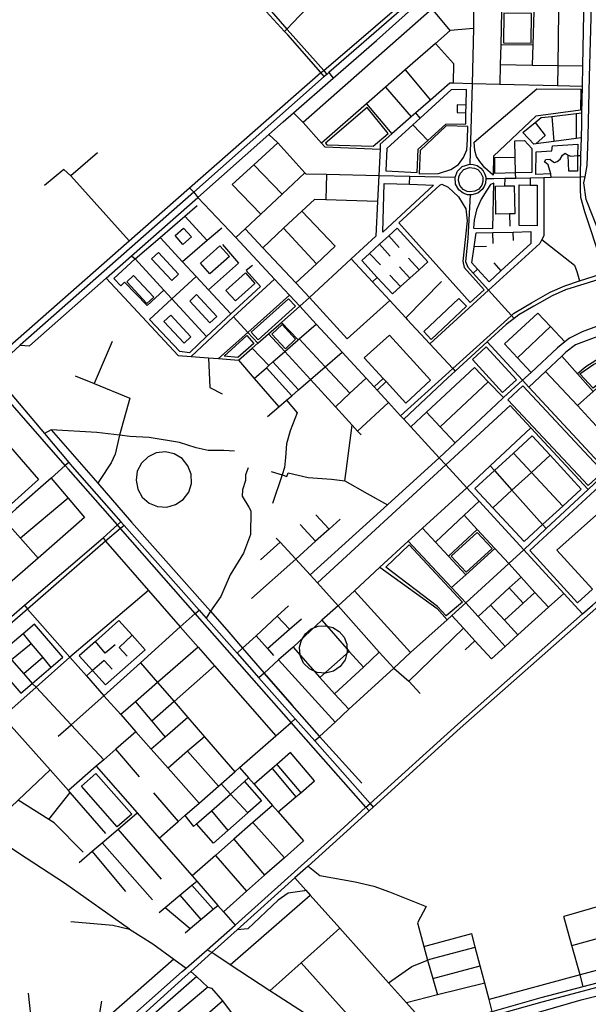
# Model space of a CAD drawing. Header units: millimetres. Extents: x 664923 to 767831, y 3118803 to 3207600.
# Tile 310 of 422: x 730596 to 731980, y 3163531 to 3165927. Entities that reach past the tile are written whole.
import ezdxf

# ---------------------------------------------------------------- set-up
doc = ezdxf.new("R2010")
doc.units = ezdxf.units.MM
for name, color, linetype in [('parks', 8, 'Continuous'), ('roads_2', 2, 'Continuous'), ('roads_3', 3, 'Continuous')]:
    doc.layers.add(name, color=color, linetype=linetype)

msp = doc.modelspace()

# ---------------------------------------------------------------- linework, layer by layer
at = {"layer": 'parks'}
for points in [[(731773.97, 3165943.41), (731773.22, 3165871.36), (731840.79, 3165870.67), (731841.55, 3165942.72), (731773.97, 3165943.41)], [(731747.9, 3165548.79), (731728.02, 3165566.47), (731715.45, 3165582.05), (731707.94, 3165594.09), (731703.56, 3165608.92), (731702.25, 3165629.23), (731854.58, 3165758.78), (731961.34, 3165758.64), (731960.53, 3165707.56), (731851.81, 3165692.76), (731748.81, 3165594.9), (731747.9, 3165548.79)], [(731339.79, 3165627.12), (731343.66, 3165622.58), (731456.23, 3165619.59), (731492.54, 3165650.68), (731441.58, 3165713.6), (731339.79, 3165627.12)], [(731570.22, 3165609.21), (731568.52, 3165552.02), (731615.54, 3165552.65), (731645.56, 3165562.58), (731663.48, 3165575.22), (731676.09, 3165592.2), (731684.36, 3165610.44), (731685.94, 3165635.94), (731686.35, 3165667.78), (731633.49, 3165668.66), (731570.22, 3165609.21)], [(731675.53, 3165514.26), (731667.2, 3165524.15), (731663.89, 3165536.04), (731664.58, 3165544.48), (731668.66, 3165554.08), (731677.02, 3165562.54), (731690.92, 3165567.5), (731703.03, 3165566.17), (731710.72, 3165562.38), (731717.6, 3165555.84), (731723.03, 3165544.01), (731723.3, 3165533.19), (731720.38, 3165524.31), (731713.14, 3165515.21), (731703.24, 3165509.64), (731691.19, 3165508.22), (731684.58, 3165509.54), (731675.53, 3165514.26)], [(731518.69, 3165433.08), (731618.04, 3165524.99), (731622.93, 3165527.39), (731638.78, 3165519.9), (731664.24, 3165496.4), (731681.98, 3165467.25), (731684.59, 3165437.8), (731674.63, 3165339.26), (731677.54, 3165324), (731726.29, 3165269.72), (731692.01, 3165239.25), (731518.69, 3165433.08)], [(731747.83, 3165419.46), (731749.64, 3165529.76), (731742.09, 3165526.36), (731732.91, 3165512.44), (731719.17, 3165490.83), (731707.7, 3165464.22), (731701.65, 3165439.15), (731700.58, 3165419.97), (731747.83, 3165419.46)], [(730994.77, 3165420.29), (731014.08, 3165398.64), (730993.06, 3165380.06), (730973.74, 3165401.71), (730994.77, 3165420.29)], [(730933.23, 3165360.85), (730982.52, 3165307.92), (730965.71, 3165292.43), (730916.42, 3165345.35), (730933.23, 3165360.85)], [(731083.13, 3165376.95), (731106.32, 3165351.35), (731058.86, 3165308.79), (731035.67, 3165334.39), (731083.13, 3165376.95)], [(731145.1, 3165311.13), (731168.29, 3165285.53), (731120.81, 3165242.97), (731097.62, 3165268.57), (731145.1, 3165311.13)], [(730872.94, 3165304.79), (730922.23, 3165251.85), (730905.42, 3165236.36), (730856.13, 3165289.29), (730872.94, 3165304.79)], [(731026.43, 3165258.1), (731075.72, 3165205.18), (731058.91, 3165189.69), (731009.62, 3165242.61), (731026.43, 3165258.1)], [(731159.38, 3165167.16), (731249.89, 3165247.98), (731266.8, 3165230.17), (731176.49, 3165148.42), (731159.38, 3165167.16)], [(731665.05, 3165248.94), (731579.36, 3165168.21), (731597.54, 3165149.11), (731683.23, 3165229.85), (731665.05, 3165248.94)], [(730963.22, 3165208.5), (731012.51, 3165155.57), (730995.7, 3165140.07), (730946.41, 3165193.01), (730963.22, 3165208.5)], [(731209.31, 3165161.98), (731234.29, 3165185.02), (731267.31, 3165149.62), (731242.33, 3165126.57), (731209.31, 3165161.98)], [(731093.37, 3165108.46), (731148.38, 3165158.79), (731165.32, 3165139.32), (731126.56, 3165104.86), (731093.37, 3165108.46)], [(731731.57, 3165130.8), (731804.99, 3165050.54), (731770.98, 3165019.74), (731697.56, 3165100.01), (731731.57, 3165130.8)], [(731959.27, 3165065.11), (731993.45, 3165088.93), (732049.98, 3165112.04), (732064.9, 3165063.28), (732006.01, 3165042.21), (731991.59, 3165030.35), (731959.27, 3165065.11)], [(731820.42, 3165036.03), (732016.2, 3164826.93), (731979.75, 3164793.15), (731783.97, 3165002.26), (731820.42, 3165036.03)], [(730972.05, 3164870.46), (730950.33, 3164875.27), (730928.21, 3164872.83), (730908.09, 3164863.4), (730892.11, 3164847.99), (730882.02, 3164828.27), (730878.89, 3164806.35), (730883.06, 3164784.61), (730894.07, 3164765.39), (730910.77, 3164750.75), (730931.43, 3164742.26), (730953.76, 3164740.91), (730975.3, 3164746.87), (730993.72, 3164759.49), (731007.02, 3164777.38), (731013.75, 3164798.59), (731013.16, 3164820.83), (731005.33, 3164841.67), (730991.1, 3164858.84), (730972.05, 3164870.46)], [(731837.6, 3164635.58), (731953.25, 3164508.16), (731989.84, 3164541.42), (731903.46, 3164636.43), (732059.26, 3164775.1), (732027.66, 3164810.63), (731837.6, 3164635.58)], [(731646.42, 3164621.72), (731709.68, 3164679.48), (731745.76, 3164640.37), (731682.5, 3164582.61), (731646.42, 3164621.72)], [(731487.01, 3164594.42), (731543.5, 3164649.05), (731673.61, 3164509.32), (731633.57, 3164475.84), (731612.76, 3164499.15), (731487.01, 3164594.42)], [(731376.05, 3164352.91), (731359.34, 3164341.43), (731339.71, 3164336.32), (731319.51, 3164338.2), (731301.16, 3164346.84), (731286.9, 3164361.2), (731278.43, 3164379.55), (731276.79, 3164399.67), (731281.32, 3164417.29), (731291.11, 3164432.67), (731305.19, 3164444.28), (731322.18, 3164450.99), (731340.42, 3164452.15), (731358.13, 3164447.64), (731373.58, 3164437.91), (731385.24, 3164423.92), (731392, 3164407.01), (731393.16, 3164388.86), (731387.79, 3164369.39), (731376.05, 3164352.91)], [(730832.63, 3163962.76), (730745.73, 3164061.66), (730781.4, 3164092.68), (730868.31, 3163993.77), (730832.63, 3163962.76)]]:
    msp.add_lwpolyline(points, close=True, dxfattribs=at)
at = {"layer": 'roads_2'}
for points in [[(730502.66, 3165073.24), (730516.38, 3165085.46), (730544.34, 3165109.99), (730862.05, 3165388.78), (731009.41, 3165518.09), (731329.02, 3165798.55), (731336.05, 3165804.04), (731587.49, 3166020.49), (731595.57, 3166027.45), (731643.11, 3166058.16), (731687.65, 3166080.78), (731720.77, 3166090.76), (731742.32, 3166096.75), (731773.89, 3166099.89), (731991.11, 3166088.34), (732003.69, 3166087.51)], [(732003.36, 3166074.89), (731990.99, 3166076.16), (731776.99, 3166088.17), (731748.63, 3166084.36), (731726.13, 3166078.81), (731695.57, 3166068.47), (731646.85, 3166045.71), (731598.39, 3166016.73), (731348.34, 3165798.67), (731343.4, 3165794.36), (731337.24, 3165788.97), (731019.32, 3165507.41), (730597.11, 3165135.42), (730552.76, 3165094.24), (730527.92, 3165072.25), (730514.55, 3165060.69)], [(731175.38, 3165986.14), (731246.06, 3165904.52), (731253.99, 3165895.38), (731336.05, 3165804.04), (731343.4, 3165794.36)], [(731337.24, 3165788.97), (731329.02, 3165798.55), (731248.57, 3165890.31), (731240.69, 3165898.93), (731168.95, 3165977.36)], [(731446.48, 3164001.54), (731438.48, 3164010.29), (731256.8, 3164216.74), (731023.16, 3164482.26), (730841.12, 3164689.22), (730833.92, 3164698.1), (730714.55, 3164832.99), (730706.69, 3164841.94), (730594.18, 3164970.02), (730543.04, 3165028.25), (730514.55, 3165060.69), (730502.66, 3165073.24), (730467.43, 3165111.4), (730327.53, 3165261.12), (730105.63, 3165498.6), (730048.1, 3165565.35), (730027.31, 3165591.53), (730013.05, 3165614.74), (730001.24, 3165637.33), (729994.89, 3165655.15), (729988.42, 3165677.85), (729980.81, 3165714.26), (729956.5, 3165863.64), (729945.75, 3165929.76)], [(731009.41, 3165518.09), (731019.32, 3165507.41), (731029.07, 3165494.52), (731121.78, 3165397.12), (731215.65, 3165296.08), (731252.38, 3165256.53), (731277.3, 3165229.71), (731317.46, 3165186.48), (731361.5, 3165139.07), (731381.08, 3165117.76), (731438.93, 3165054.75), (731458.35, 3165033.6), (731465.93, 3165025.35), (731493.64, 3164995.18), (731523.07, 3164963.12), (731530.58, 3164954.95)], [(731523.07, 3164963.12), (731632.18, 3165062.07), (731650.06, 3165078.2), (731773.93, 3165189.97), (731792.9, 3165207.55), (731797.84, 3165212.13), (731841.84, 3165238.17), (731886.76, 3165264.01), (731922.41, 3165279.91), (731958.35, 3165291.34), (732024.8, 3165313.15), (732038.55, 3165316.87), (732049.72, 3165320.43)], [(732053.33, 3165309.71), (732041.97, 3165306.19), (732005.5, 3165294.9), (731924.43, 3165269.82), (731891.65, 3165255.44), (731847.09, 3165229.96), (731810.81, 3165208.64), (731799.56, 3165200.2), (731779.65, 3165185.25), (731733.37, 3165142.99), (731655.72, 3165072.1), (731637.59, 3165055.53), (731530.58, 3164954.95)], [(730554.74, 3165040.39), (730655.96, 3164920.14), (730715.35, 3164849.58), (730723.58, 3164839.8), (730842.26, 3164705.28), (730849.59, 3164695.95), (731032.29, 3164490.37), (731049.94, 3164470.39), (731124.94, 3164385.5), (731178.01, 3164325.43), (731266.52, 3164225.25), (731313.97, 3164171.54), (731448.46, 3164019.31), (731456.36, 3164010.49)], [(729994.21, 3163967.57), (730001.93, 3163974.04), (730025.9, 3163994.4), (730031.12, 3163998.83), (730215.17, 3164162.04), (730442.36, 3164358.84), (730543.83, 3164447.64), (730607.02, 3164502.43), (730798.74, 3164666.49), (730833.92, 3164698.1), (730842.26, 3164705.28)], [(730849.59, 3164695.95), (730841.12, 3164689.22), (730804.67, 3164658.29), (730614.3, 3164492.06), (730449.06, 3164349.61), (730223.17, 3164154.17), (730034.49, 3163987.65), (730008.71, 3163965.62), (730001.42, 3163959.37)], [(731503.82, 3163368.23), (731512.54, 3163373.61), (731524.26, 3163380.85), (731585.84, 3163434.36), (731606.87, 3163451.95), (731609.44, 3163453.77), (731627.48, 3163466.58), (731655.93, 3163482.94), (731696.95, 3163498.92), (731745.98, 3163512.89), (731865.15, 3163546.83), (731967.61, 3163573.72), (732332.13, 3163669.38), (732354.42, 3163675.24), (732519.09, 3163719.35), (732531.81, 3163722.67)], [(732533.28, 3163714.31), (732520.99, 3163711.19), (732458.67, 3163694.29), (732449.19, 3163691.72), (732357.24, 3163666.8), (731866.42, 3163536.12), (731759.42, 3163506.12), (731700.01, 3163489.45), (731659.48, 3163473.98), (731631.83, 3163459.08), (731614.98, 3163447.61), (731613.36, 3163446.5), (731590.98, 3163428.95), (731528.49, 3163374.32), (731508.15, 3163361.19)]]:
    msp.add_lwpolyline(points, dxfattribs=at)
at = {"layer": 'roads_3'}
for points in [[(731240.69, 3165898.93), (731246.06, 3165904.52), (731276.14, 3165935.9), (731450.24, 3166117.46), (731453.05, 3166227.02), (731459.03, 3166459.09)], [(731769.91, 3166068.29), (731771.13, 3166031.18), (731770.04, 3165989.5), (731768.94, 3165948), (731766.79, 3165865.65), (731765.54, 3165818.22), (731764.27, 3165769.75)], [(732232.28, 3164702.65), (732228.56, 3164714.7), (732192.69, 3164836.78), (732160.96, 3164900.48), (732149.5, 3164945.63), (732138.23, 3165001.41), (732135.5, 3165014.88), (732073.37, 3165208.4), (732056.73, 3165260.24), (732041.97, 3165306.19), (732038.55, 3165316.87), (732020.25, 3165373.83), (731992.08, 3165447), (731974.29, 3165489.77), (731969.35, 3165529.93), (731972.15, 3165544.64), (731977.39, 3165572.37), (731979.42, 3165643.08), (731982.44, 3165788.35), (731990.99, 3166076.16)], [(731701.36, 3166052.05), (731700.18, 3165905.97), (731697.08, 3165771.5), (731691.39, 3165575.84)], [(731908.72, 3166028.93), (731908.17, 3165987.73), (731907.62, 3165947.58), (731905.83, 3165815.94), (731905.15, 3165766.06)], [(731969.56, 3166027.85), (731965.71, 3165814.89), (731964.8, 3165764.4), (731963.64, 3165700.64), (731963.15, 3165673.45), (731962.28, 3165639.82), (731961.17, 3165596.79), (731959.81, 3165544.4), (731959.98, 3165514.4), (731960.94, 3165495.32), (731970.64, 3165460.52), (732011.45, 3165338.12), (732024.8, 3165313.15)], [(730597.11, 3165135.42), (730619.52, 3165133.11), (730806.42, 3165298.03), (730868.06, 3165352.43), (731029.07, 3165494.52), (731202.46, 3165648.14), (731237.2, 3165678.92), (731262.37, 3165700.88), (731359.04, 3165785.28), (731463.96, 3165876.86), (731572.6, 3165974.25)], [(731700.18, 3165905.97), (731643.68, 3165900.76), (731599.6, 3165954.22), (731577.57, 3165978.23)], [(731599.6, 3165954.22), (731285.75, 3165676.94)], [(731847.16, 3165947.75), (731844.51, 3165865.84), (731842.94, 3165816.95)], [(731643.68, 3165900.76), (731607.53, 3165869.12), (731534.3, 3165805.03), (731486.49, 3165763.18), (731440.2, 3165722.68), (731330.33, 3165626.52)], [(731607.53, 3165869.12), (731652.08, 3165820.48), (731651.16, 3165772.7)], [(731844.51, 3165865.84), (731766.79, 3165865.65)], [(731765.54, 3165818.22), (731842.94, 3165816.95), (731905.83, 3165815.94), (731965.71, 3165814.89)], [(731348.34, 3165798.67), (731359.04, 3165785.28)], [(731534.3, 3165805.03), (731595.69, 3165731.62)], [(731964.8, 3165764.4), (731905.15, 3165766.06), (731764.27, 3165769.75), (731697.08, 3165771.5), (731651.16, 3165772.7), (731642.95, 3165772.91), (731595.69, 3165731.62), (731559.9, 3165700.36), (731548.98, 3165690.82), (731501.52, 3165649.35), (731473.42, 3165624.81), (731472.88, 3165612.64), (731469.98, 3165547.95), (731466.94, 3165484.45), (731462.95, 3165400.76), (731402.46, 3165345.02), (731300.86, 3165251.4), (731277.3, 3165229.71)], [(731486.49, 3165763.18), (731548.98, 3165690.82)], [(731489.61, 3165613.83), (731487.05, 3165559.55), (731563.44, 3165555.64), (731565.96, 3165612.17), (731589.24, 3165633.39), (731632.88, 3165673.15), (731681.47, 3165674.11), (731682.11, 3165700.76), (731682.56, 3165719.73), (731683.46, 3165757.3), (731645.77, 3165756.56), (731570.86, 3165688.09), (731552.94, 3165671.71), (731489.61, 3165613.83)], [(731440.2, 3165722.68), (731501.52, 3165649.35)], [(731682.56, 3165719.73), (731660.58, 3165719.79), (731660.94, 3165701.73), (731682.11, 3165700.76)], [(731262.37, 3165700.88), (731285.75, 3165676.94), (731330.33, 3165626.52), (731338.12, 3165617.7), (731472.88, 3165612.64)], [(731570.86, 3165688.09), (731559.9, 3165700.36)], [(731962.28, 3165639.82), (731950.38, 3165637.99), (731895.97, 3165630.8), (731852.08, 3165624.99), (731846.87, 3165624.31), (731820.43, 3165652.71), (731850.46, 3165677.39), (731864.77, 3165689.15), (731890.84, 3165692.13), (731949.98, 3165698.87), (731963.64, 3165700.64)], [(731949.98, 3165698.87), (731950.38, 3165637.99)], [(731552.94, 3165671.71), (731589.24, 3165633.39)], [(731850.46, 3165677.39), (731875.23, 3165645.7), (731852.08, 3165624.99)], [(731890.84, 3165692.13), (731895.97, 3165630.8)], [(731202.46, 3165648.14), (731223.68, 3165627.25), (731289.97, 3165554.38), (731291.89, 3165552.27), (731342.26, 3165551.04), (731469.98, 3165547.95), (731545.56, 3165546.12), (731655.43, 3165544.07)], [(731223.68, 3165627.25), (731165.72, 3165574.49), (731112.73, 3165526.26), (731182.83, 3165454.21)], [(731824.6, 3165633.12), (731842.43, 3165613.51), (731842.71, 3165555.39), (731802.86, 3165554.34), (731752.64, 3165553.02), (731752.73, 3165592.08), (731801.98, 3165592.76)], [(731803.16, 3165541.16), (731802.86, 3165554.34), (731801.98, 3165592.76), (731801.06, 3165632.65), (731824.6, 3165633.12)], [(731888.7, 3165552.54), (731852.4, 3165550.95), (731853.34, 3165605.92), (731891.38, 3165608.13), (731892.89, 3165620.3), (731954.15, 3165624.12), (731953.96, 3165596.66), (731953.7, 3165559.04), (731932.77, 3165558.91), (731931.13, 3165597.63)], [(730785.27, 3165602.91), (730720.19, 3165547.56), (730702.81, 3165562.73), (730656.03, 3165523.39)], [(731889.48, 3165542.95), (731888.7, 3165552.54), (731882.46, 3165573.82), (731873.59, 3165581.74), (731876.69, 3165586.72), (731886.26, 3165587.78), (731890.99, 3165583.83), (731897.46, 3165579.9), (731904.1, 3165582.06), (731911.56, 3165587.71), (731916.87, 3165597.93), (731923.19, 3165602.11), (731931.13, 3165597.63), (731937.57, 3165594.86), (731953.96, 3165596.66), (731961.17, 3165596.79)], [(731165.72, 3165574.49), (731234.55, 3165502.56)], [(731675.48, 3165504.95), (731664.91, 3165512.95), (731656.62, 3165527.39), (731655.43, 3165544.07), (731661.07, 3165558.76), (731672.83, 3165570.23), (731691.39, 3165575.84), (731699.46, 3165575.27), (731709.09, 3165572.15), (731717.86, 3165566.33), (731723.96, 3165559.37), (731727.99, 3165551.66), (731730.05, 3165543.77), (731730.39, 3165540.39), (731729.34, 3165529.29), (731726.47, 3165521.59), (731721.67, 3165514.27), (731710.87, 3165505.44), (731696.64, 3165501.01), (731691.98, 3165500.81), (731686.08, 3165501.39), (731675.48, 3165504.95)], [(731289.97, 3165554.38), (731234.55, 3165502.56), (731182.83, 3165454.21), (731144.36, 3165418.22), (731121.78, 3165397.12)], [(731342.26, 3165551.04), (731341.27, 3165488.94)], [(730720.19, 3165547.56), (730862.05, 3165388.78)], [(731483.23, 3165528.86), (731545, 3165526.82), (731603.23, 3165524.91), (731479.67, 3165410.38), (731483.23, 3165528.86)], [(731545, 3165526.82), (731545.56, 3165546.12)], [(731871.52, 3165542.57), (731871.48, 3165401.14), (731866.65, 3165392.2), (731861.62, 3165382.87), (731736.98, 3165269.21), (731593.89, 3165138.74)], [(731972.15, 3165544.64), (731959.81, 3165544.4), (731889.48, 3165542.95), (731871.52, 3165542.57), (731838.03, 3165541.89), (731803.16, 3165541.16), (731776.43, 3165540.61), (731749.86, 3165540.07), (731730.39, 3165540.39)], [(731776.43, 3165540.61), (731775.91, 3165522.84)], [(731838.03, 3165541.89), (731838.35, 3165524.98)], [(731753.91, 3165522.46), (731775.91, 3165522.84), (731799.53, 3165523.24), (731800.71, 3165455), (731788.3, 3165454.79), (731755.08, 3165454.22), (731753.91, 3165522.46)], [(731811.92, 3165525.07), (731838.35, 3165524.98), (731855.37, 3165524.92), (731855, 3165425.98), (731811.56, 3165426.12), (731811.92, 3165525.07)], [(731466.94, 3165484.45), (731341.27, 3165488.94), (731313.01, 3165489.95), (731282.89, 3165461.7), (731237.94, 3165419.54), (731187.5, 3165372.24)], [(731691.98, 3165500.81), (731686.51, 3165395.09), (731680.73, 3165338.59), (731686.45, 3165324.95), (731699.47, 3165310.6), (731736.98, 3165269.21), (731792.9, 3165207.55), (731799.56, 3165200.2)], [(730946.87, 3165268.86), (730906.22, 3165231.36), (730851.12, 3165288.09), (730842.05, 3165279.26), (730824.8, 3165297), (730877.1, 3165345), (730937.35, 3165397.06), (730997.27, 3165448.84), (731028.06, 3165475.45)], [(731282.89, 3165461.7), (731363.88, 3165375.72), (731317.87, 3165333.24), (731267.62, 3165286.83)], [(731788.3, 3165454.79), (731789.2, 3165424.47)], [(730997.27, 3165448.84), (731052.42, 3165389.79)], [(731087.59, 3165419.66), (731052.42, 3165389.79), (730991.69, 3165338.19)], [(731144.36, 3165418.22), (731187.5, 3165372.24), (731267.62, 3165286.83), (731300.86, 3165251.4), (731393.13, 3165150.19)], [(731317.87, 3165333.24), (731237.94, 3165419.54)], [(731428.43, 3165341.51), (731466.21, 3165300.22), (731503.17, 3165259.83), (731522.98, 3165277.77), (731545.3, 3165297.99), (731568.02, 3165318.57), (731589.39, 3165337.92), (731514.65, 3165419.6), (731494.04, 3165400.92), (731471.91, 3165380.89), (731447.35, 3165358.64), (731428.43, 3165341.51)], [(731706.66, 3165408.38), (731747.33, 3165409.35), (731797.31, 3165410.56), (731839.74, 3165411.59), (731839.74, 3165382.66), (731767.03, 3165315.67), (731738.38, 3165289.27), (731710.37, 3165320.18), (731696.17, 3165335.85), (731701.78, 3165374.63), (731706.66, 3165408.38)], [(731748.16, 3165382.88), (731747.33, 3165409.35)], [(731797.44, 3165389.64), (731797.31, 3165410.56)], [(730937.35, 3165397.06), (730991.69, 3165338.19), (731024.95, 3165302.16), (731055.11, 3165269.81), (731109.87, 3165211.07)], [(731494.04, 3165400.92), (731519.4, 3165372.69)], [(731866.65, 3165392.2), (731946.02, 3165330.1), (731952.14, 3165314.61), (731958.35, 3165291.34)], [(731089.24, 3165380.07), (731127.94, 3165334.5)], [(731447.35, 3165358.64), (731473.72, 3165330.44)], [(731471.91, 3165380.89), (731497.5, 3165351.98)], [(731732.03, 3165375.04), (731701.78, 3165374.63)], [(730868.06, 3165352.43), (730877.1, 3165345), (730946.87, 3165268.86), (730965.74, 3165248.28), (731050.06, 3165156.26)], [(731402.46, 3165345.02), (731454.3, 3165289.14), (731496.46, 3165243.72), (731535.29, 3165201.88), (731539.12, 3165197.75), (731593.89, 3165138.74), (731650.06, 3165078.2), (731655.72, 3165072.1)], [(731542.48, 3165347), (731568.02, 3165318.57)], [(731749.67, 3165335.76), (731767.03, 3165315.67)], [(731127.94, 3165334.5), (731055.11, 3165269.81)], [(731162.24, 3165328.93), (731147.36, 3165316.84), (731181.63, 3165277.72)], [(731520.38, 3165326.13), (731545.3, 3165297.99)], [(731710.37, 3165320.18), (731699.47, 3165310.6)], [(730806.42, 3165298.03), (730981.69, 3165110.31), (731013.03, 3165107.76), (731055.45, 3165104.3), (731079.88, 3165102.31), (731128.01, 3165098.38), (731161.86, 3165128.15), (731175.32, 3165140), (731201.43, 3165162.96), (731232.63, 3165190.41), (731277.3, 3165229.71)], [(731024.95, 3165302.16), (730965.74, 3165248.28), (730911.62, 3165197.49), (730984.61, 3165120.2), (731009.96, 3165117.23), (731050.06, 3165156.26), (731109.87, 3165211.07), (731181.63, 3165277.72)], [(731013.03, 3165107.76), (731116.25, 3165203.69), (731215.65, 3165296.08)], [(731466.21, 3165300.22), (731454.3, 3165289.14)], [(731496.84, 3165305.72), (731522.98, 3165277.77)], [(731622.35, 3165289.87), (731535.29, 3165201.88)], [(731252.38, 3165256.53), (731151.16, 3165166.04), (731079.88, 3165102.31)], [(731496.46, 3165243.72), (731393.13, 3165150.19)], [(731116.25, 3165203.69), (731151.16, 3165166.04), (731175.32, 3165140)], [(732073.37, 3165208.4), (732056.29, 3165201.98), (732027.93, 3165191.34), (731964.75, 3165167.63), (731933.71, 3165152.55), (731922.73, 3165143.31), (731905.11, 3165128.48), (731840.42, 3165068.94), (731819.8, 3165049.97), (731773.48, 3165007.35), (731756.55, 3164991.77), (731655.65, 3164897.03), (731617.04, 3164860.8), (731491.06, 3164746.7), (731302.88, 3164576.3)], [(731840.42, 3165068.94), (731807.73, 3165104.1), (731776.1, 3165138.11), (731856.83, 3165213.38), (731888.06, 3165180.18), (731922.73, 3165143.31)], [(731166.52, 3165054.11), (731196.21, 3165080.16), (731202.55, 3165085.71), (731212.2, 3165094.18), (731241.16, 3165119.57), (731273.38, 3165147.83), (731276.17, 3165150.27), (731317.46, 3165186.48)], [(731273.38, 3165147.83), (731232.63, 3165190.41)], [(731888.06, 3165180.18), (731807.73, 3165104.1)], [(732035.36, 3165168.65), (731948.92, 3165136.24), (731925.43, 3165117.71), (731915.15, 3165108.05), (731875.85, 3165071.16), (731835.39, 3165033.18)], [(730820.69, 3165144.18), (730777.26, 3165042)], [(731426.88, 3164916.74), (731418.28, 3164926.14), (731405.24, 3164940.37), (731364.07, 3164985.33), (731303.63, 3165051.34), (731241.16, 3165119.57), (731201.43, 3165162.96)], [(731399.29, 3165018), (731339.57, 3165082.16), (731276.17, 3165150.27)], [(731596.1, 3165049.59), (731496.26, 3165159.47), (731434.63, 3165104.66), (731480.72, 3165054.11), (731487.86, 3165046.28), (731535.88, 3164993.61), (731596.1, 3165049.59)], [(731733.37, 3165142.99), (731819.8, 3165049.97), (731835.39, 3165033.18), (732026.81, 3164827.16)], [(731161.86, 3165128.15), (731202.55, 3165085.71)], [(732051.56, 3165119.22), (731997.89, 3165097.65), (731973.84, 3165082.72), (731953.5, 3165065.08)], [(731055.45, 3165104.3), (731058.84, 3165032.23), (731088.25, 3165016.57)], [(731128.01, 3165098.38), (731166.52, 3165054.11), (731226.47, 3164985.18)], [(731198.86, 3164961.49), (731226.47, 3164985.18), (731245.16, 3165001.2), (731257.87, 3165012.1), (731274.76, 3165026.58), (731303.63, 3165051.34), (731339.57, 3165082.16), (731381.08, 3165117.76)], [(731915.15, 3165108.05), (731953.5, 3165065.08), (731991.63, 3165022.34)], [(731196.21, 3165080.16), (731257.87, 3165012.1)], [(731212.2, 3165094.18), (731274.76, 3165026.58)], [(731773.48, 3165007.35), (731736.49, 3165045.54), (731702.6, 3165080.5), (731585.84, 3164971.87), (731547.66, 3164936.35)], [(731875.85, 3165071.16), (731953.23, 3164988.15), (731989.62, 3164949.1), (732068.53, 3164864.45)], [(730730.45, 3165060.83), (730777.26, 3165042), (730864.03, 3165005.76), (730838.74, 3164915.73), (730828.1, 3164869.92), (730818.52, 3164848.95), (730789.84, 3164805.9), (730785.77, 3164798.83)], [(731364.07, 3164985.33), (731399.29, 3165018), (731438.93, 3165054.75)], [(731480.72, 3165054.11), (731458.35, 3165033.6)], [(732071.17, 3165059.37), (732007.82, 3165036.74), (731991.63, 3165022.34), (731953.23, 3164988.15)], [(731487.86, 3165046.28), (731465.93, 3165025.35)], [(731619.18, 3164936.13), (731736.49, 3165045.54)], [(731245.16, 3165001.2), (731271, 3164970.46), (731254.12, 3164926.35), (731245.52, 3164895.11), (731242.76, 3164862.01), (731240.35, 3164837.02), (731234.42, 3164819.48), (731210.82, 3164749.67)], [(731979.32, 3164783.97), (731840.33, 3164933.6), (731789.82, 3164987.98), (731632.83, 3164843.6), (731320.92, 3164556.81)], [(731418.28, 3164926.14), (731493.64, 3164995.18)], [(731530.58, 3164954.95), (731547.66, 3164936.35), (731617.04, 3164860.8), (731632.83, 3164843.6), (731684.03, 3164787.85), (731713.87, 3164755.35), (731822.63, 3164636.91), (731920.04, 3164530.84), (731965.94, 3164480.86)], [(731585.84, 3164971.87), (731619.18, 3164936.13), (731655.65, 3164897.03)], [(731118.34, 3164877.43), (731092.77, 3164878.62), (731054.16, 3164878.42), (731025.06, 3164885.19), (730984.49, 3164898.51), (730911, 3164910.62), (730863.83, 3164912.52), (730838.74, 3164915.73), (730783.55, 3164922.8), (730672.14, 3164929.07), (730655.96, 3164920.14)], [(730672.14, 3164929.07), (730785.77, 3164798.83), (730868.16, 3164704.41), (731060.18, 3164487.36), (731104.72, 3164436.26), (731138.05, 3164397.83), (731190.69, 3164336.97)], [(731840.33, 3164933.6), (731741.1, 3164841.06), (731684.03, 3164787.85), (731576.21, 3164689.32), (731541.61, 3164657.7), (731472.42, 3164594.46), (731410.97, 3164537.15), (731370.86, 3164500.54), (731331.36, 3164465.48), (731261.59, 3164400.19), (731225.49, 3164368.82), (731190.69, 3164336.97), (731190.44, 3164336.36), (731178.01, 3164325.43)], [(731387.45, 3164804.5), (731390.79, 3164828.23), (731405.24, 3164940.37)], [(730541.06, 3164923.35), (730641.83, 3164807.82), (730575.91, 3164749.21)], [(731703.69, 3164786.35), (731751.12, 3164829.86), (731797.55, 3164872.44), (731842.97, 3164914.1), (731886.68, 3164866.95), (731962.83, 3164784.78), (731917.58, 3164743.26), (731868.75, 3164698.48), (731823.54, 3164657.01), (731747.43, 3164739.14), (731703.69, 3164786.35)], [(732160.96, 3164900.48), (732156.27, 3164898.64), (732127.06, 3164888.71), (732083.7, 3164873.97), (732068.53, 3164864.45), (732026.81, 3164827.16), (732008.61, 3164811.47), (731979.32, 3164783.97), (731877.65, 3164688.55), (731822.63, 3164636.91), (731786.18, 3164603.57), (731681.74, 3164508.01), (731647.72, 3164476.88), (731636.28, 3164466.41), (731546.93, 3164386.96), (731506.12, 3164348.79), (731397.09, 3164248.64), (731363.93, 3164217.26), (731325.8, 3164182.89), (731323.49, 3164180.26), (731313.97, 3164171.54)], [(731886.68, 3164866.95), (731841.33, 3164825.32), (731794.04, 3164781.92), (731747.43, 3164739.14)], [(731797.55, 3164872.44), (731841.33, 3164825.32), (731917.58, 3164743.26)], [(730715.35, 3164849.58), (730706.69, 3164841.94), (730672.09, 3164811.36), (730587.18, 3164736.31), (730557.64, 3164710.19), (730542.19, 3164696.55), (730528.49, 3164688.91), (730504.66, 3164688.44), (730418.25, 3164693.8)], [(731151.67, 3164836.58), (731145.04, 3164819.1), (731145.65, 3164805.29), (731137.72, 3164783.14), (731137.34, 3164767.63), (731153.21, 3164740.88), (731158.6, 3164731.68), (731157.6, 3164674.46), (731140.76, 3164628.93), (731107.73, 3164576.02), (731085.35, 3164523.33), (731060.18, 3164487.36), (731049.94, 3164470.39)], [(731741.1, 3164841.06), (731751.12, 3164829.86), (731794.04, 3164781.92), (731868.75, 3164698.48), (731877.65, 3164688.55)], [(730672.09, 3164811.36), (730713.77, 3164762.32), (730753.6, 3164715.44), (730640.28, 3164616.67), (730501.18, 3164495.42)], [(731207.47, 3164827.33), (731234.42, 3164819.48), (731245.86, 3164815.8), (731249.32, 3164824.19), (731297.52, 3164812.84), (731354.65, 3164809.27), (731387.45, 3164804.5), (731441.47, 3164774.11), (731491.06, 3164746.7)], [(730713.77, 3164762.32), (730597.45, 3164665.14)], [(731607.52, 3164655.73), (731677.71, 3164721.47), (731713.87, 3164755.35)], [(730817.7, 3163456.32), (730991.16, 3163610.24), (731000.94, 3163618.75), (731052.38, 3163663.53), (731120.54, 3163722.87), (731384.34, 3163961.34), (731438.48, 3164010.29), (731448.46, 3164019.31), (731662.39, 3164212.71), (731965.94, 3164480.86), (731990.4, 3164502.47), (732135.48, 3164630.64), (732209.3, 3164695.85), (732228.56, 3164714.7), (732240.11, 3164725.89)], [(732244.8, 3164711.61), (732232.28, 3164702.65), (732212.08, 3164683.67), (732158.68, 3164636.42), (731998.03, 3164494.26), (731668.2, 3164202.42), (731456.36, 3164010.49), (731446.48, 3164001.54), (731392.2, 3163952.36), (731297.61, 3163867.22), (731265.21, 3163838.06), (731125.41, 3163712.24), (731063.31, 3163656.36), (731012.62, 3163610.73), (730998.75, 3163598.24), (730827.11, 3163443.56)], [(731376.13, 3164711.49), (731348.76, 3164687.02), (731316.03, 3164657.76), (731267.58, 3164614.43), (731160.08, 3164518.31)], [(731316.52, 3164722.33), (731348.76, 3164687.02)], [(731677.71, 3164721.47), (731709.66, 3164686.74), (731752.21, 3164640.48), (731786.18, 3164603.57), (731816.09, 3164570.56), (731850.11, 3164533.01), (731882.7, 3164497.03)], [(730640.28, 3164616.67), (730597.45, 3164665.14), (730557.64, 3164710.19)], [(731278.03, 3164698.43), (731316.03, 3164657.76)], [(731681.59, 3164576.21), (731639.44, 3164621.44), (731607.52, 3164655.73), (731576.21, 3164689.32)], [(730798.74, 3164666.49), (730804.67, 3164658.29), (730908.88, 3164538.06), (730986.38, 3164449.13), (731029.76, 3164399.72), (731069.57, 3164354.36), (731219.23, 3164183.85)], [(731220.36, 3164665.46), (731229.78, 3164655.28), (731267.58, 3164614.43), (731302.88, 3164576.3), (731320.92, 3164556.81), (731370.86, 3164500.54), (731470.62, 3164387.78), (731506.12, 3164348.79), (731542.57, 3164317.34), (731570.25, 3164287.42)], [(731709.66, 3164686.74), (731639.44, 3164621.44)], [(731229.78, 3164655.28), (731182.04, 3164612.36)], [(731541.61, 3164657.7), (731647.19, 3164544.91), (731681.74, 3164508.01), (731711.69, 3164474.68), (731777.35, 3164401.62)], [(731752.21, 3164640.48), (731681.59, 3164576.21), (731647.19, 3164544.91)], [(731472.42, 3164594.46), (731612.08, 3164493.71), (731636.28, 3164466.41)], [(731816.09, 3164570.56), (731787.34, 3164544.16), (731742.05, 3164502.56), (731711.69, 3164474.68)], [(731787.34, 3164544.16), (731821.33, 3164506.83)], [(730908.88, 3164538.06), (730717.96, 3164375.24), (730635.75, 3164302.45), (730554.44, 3164230.45)], [(731410.97, 3164537.15), (731546.93, 3164386.96)], [(731647.72, 3164476.88), (731675.96, 3164446.22), (731704.04, 3164415.76), (731744.49, 3164371.86), (731777.35, 3164401.62), (731808.22, 3164429.58), (731882.7, 3164497.03), (731920.04, 3164530.84)], [(731850.11, 3164533.01), (731821.33, 3164506.83), (731775.75, 3164465.38)], [(730607.02, 3164502.43), (730614.3, 3164492.06), (730717.96, 3164375.24), (730757.97, 3164330.06), (730800.64, 3164281.88), (730841.55, 3164235.68), (730878.45, 3164194), (730915.86, 3164151.75), (730956.78, 3164105.55), (731032.33, 3164020.23)], [(731250.26, 3164500.3), (731222.68, 3164475.04), (731170.95, 3164427.65), (731138.05, 3164397.83), (731124.94, 3164385.5)], [(731742.05, 3164502.56), (731775.75, 3164465.38), (731808.22, 3164429.58)], [(730689.14, 3164183.37), (730720.94, 3164211.02), (730800.64, 3164281.88), (730889.71, 3164362.09), (730986.38, 3164449.13), (731023.16, 3164482.26), (731032.29, 3164490.37)], [(731222.68, 3164475.04), (731252.11, 3164443.54)], [(730528.95, 3164368.31), (730598.09, 3164288.1), (730625.96, 3164311.88), (730671.6, 3164350.81), (730700.92, 3164375.82), (730631.78, 3164456.03), (730603.96, 3164432.3), (730556.11, 3164391.49), (730528.95, 3164368.31)], [(730740.76, 3164379.17), (730773.09, 3164343.16), (730804.72, 3164307.93), (730901.31, 3164393.76), (730869.45, 3164429.24), (730837.34, 3164465), (730780.03, 3164414.08), (730740.76, 3164379.17)], [(731198.73, 3164396.47), (731252.11, 3164443.54), (731281.31, 3164469.28)], [(731331.36, 3164465.48), (731397.86, 3164389.22), (731432.29, 3164351.43)], [(730603.96, 3164432.3), (730623.94, 3164408.22), (730651.73, 3164374.74), (730671.6, 3164350.81)], [(730869.45, 3164429.24), (730837.52, 3164399.21), (730857.14, 3164378.27)], [(731170.95, 3164427.65), (731198.73, 3164396.47), (731213.57, 3164379.82)], [(731675.96, 3164446.22), (731542.57, 3164317.34)], [(730623.94, 3164408.22), (730575.63, 3164369.23)], [(730828.2, 3164405.68), (730803.54, 3164384.97), (730780.03, 3164414.08)], [(731261.59, 3164400.19), (731326.45, 3164326.39), (731361.93, 3164286.42), (731397.09, 3164248.64)], [(731679.72, 3164393.85), (731704.04, 3164415.76)], [(730556.11, 3164391.49), (730575.63, 3164369.23), (730605.43, 3164335.28), (730625.96, 3164311.88), (730635.75, 3164302.45)], [(731029.76, 3164399.72), (730931.08, 3164314.2), (730877.32, 3164267.06), (730841.55, 3164235.68)], [(731397.86, 3164389.22), (731326.45, 3164326.39)], [(731470.62, 3164387.78), (731432.29, 3164351.43), (731361.93, 3164286.42)], [(730805.55, 3163946.49), (730718.71, 3164046.3), (730714.5, 3164051.15), (730669.82, 3164101.18), (730554.44, 3164230.45), (730509.43, 3164280.86), (730449.06, 3164349.61), (730442.36, 3164358.84)], [(730651.73, 3164374.74), (730605.43, 3164335.28)], [(730821, 3164346.8), (730801.11, 3164367.46), (730773.09, 3164343.16), (730757.97, 3164330.06)], [(730889.71, 3164362.09), (730931.08, 3164314.2), (730971.31, 3164267.66), (731005.11, 3164228.53), (731045.25, 3164182.06), (731119.3, 3164096.37)], [(731069.57, 3164354.36), (730971.31, 3164267.66), (730917.06, 3164220.19)], [(731225.49, 3164368.82), (731363.93, 3164217.26)], [(731323.49, 3164180.26), (731325.88, 3164183.05), (731258.8, 3164259.1), (731190.44, 3164336.36), (731258.8, 3164259.1)], [(730800.27, 3164125.88), (730720.94, 3164211.02), (730635.75, 3164302.45)], [(730877.32, 3164267.06), (730917.06, 3164220.19), (730950.11, 3164181.22)], [(731005.11, 3164228.53), (730950.11, 3164181.22), (730915.86, 3164151.75)], [(730934.95, 3163934.99), (730981.64, 3163975.85), (730997.71, 3163989.92), (731032.33, 3164020.23), (731079.28, 3164061.33), (731085.87, 3164067.1), (731119.3, 3164096.37), (731131.1, 3164106.69), (731219.23, 3164183.85), (731256.8, 3164216.74), (731266.52, 3164225.25)], [(730878.45, 3164194), (730829.8, 3164151.62), (730800.27, 3164125.88), (730781.94, 3164109.9), (730714.5, 3164051.15)], [(731045.25, 3164182.06), (731004.44, 3164146.77), (730956.78, 3164105.55)], [(731325.8, 3164182.89), (731428.69, 3164068.74)], [(730887.53, 3164083.99), (730829.8, 3164151.62)], [(731004.44, 3164146.77), (731079.28, 3164061.33)], [(731225.04, 3163998.78), (731268.09, 3164035.68), (731279.77, 3164045.71), (731313.29, 3164074.45), (731255.19, 3164143.25), (731221.37, 3164113.97), (731210.51, 3164104.58), (731166.28, 3164066.28)], [(731221.37, 3164113.97), (731279.77, 3164045.71)], [(730669.82, 3164101.18), (730591.79, 3164027.17), (730537.51, 3163976.49)], [(730781.94, 3164109.9), (730881.28, 3163996.34), (730934.95, 3163934.99), (731015.28, 3163843.17), (731026.52, 3163830.33), (731078.04, 3163771.44), (731091.66, 3163755.88), (731120.54, 3163722.87)], [(731131.1, 3164106.69), (731152.63, 3164081.96), (731166.28, 3164066.28), (731211.25, 3164014.63), (731225.04, 3163998.78), (731286.23, 3163928.48), (731239.96, 3163887.43), (731191.97, 3163844.85), (731147.92, 3163805.79), (731091.66, 3163755.88)], [(731210.51, 3164104.58), (731268.09, 3164035.68)], [(731019.06, 3163963.56), (731026.15, 3163969.67), (731062.49, 3164001.83), (731108.5, 3164042.37), (731142.84, 3164072.59), (731152.63, 3164081.96)], [(731085.87, 3164067.1), (731108.5, 3164042.37), (731150.67, 3163996.31)], [(731142.84, 3164072.59), (731184.33, 3164025.94)], [(730666.66, 3163980.53), (730718.71, 3164046.3)], [(730921.01, 3164045.52), (730981.64, 3163975.85)], [(730749.92, 3163900.89), (730679.68, 3163972.42), (730666.66, 3163980.53), (730591.79, 3164027.17)], [(731184.33, 3164025.94), (731150.67, 3163996.31), (731102.44, 3163953.81), (731067.76, 3163923.12)], [(730740.53, 3163875.97), (730772.42, 3163903.24), (730796.61, 3163923.93), (730835.24, 3163956.97), (730881.28, 3163996.34)], [(731211.25, 3164014.63), (731163.47, 3163972.82), (731117.12, 3163932.27), (731072.08, 3163892.87), (731015.28, 3163843.17)], [(731062.49, 3164001.83), (731102.44, 3163953.81)], [(730997.71, 3163989.92), (731019.06, 3163963.56)], [(731067.76, 3163923.12), (731026.15, 3163969.67)], [(731163.47, 3163972.82), (731239.96, 3163887.43)], [(730863.27, 3163713.74), (730704.47, 3163825.29), (730593.05, 3163898.78), (730512.75, 3163951.74)], [(730941.07, 3163834.89), (730835.24, 3163956.97)], [(730919.07, 3163785.28), (730796.61, 3163923.93)], [(731117.12, 3163932.27), (731191.97, 3163844.85)], [(730854.28, 3163805.48), (730772.42, 3163903.24)], [(731072.08, 3163892.87), (731147.92, 3163805.79)], [(731297.61, 3163867.22), (731326.53, 3163843.81), (731411.97, 3163828.71), (731458.16, 3163817.99), (731495.7, 3163804.12), (731584.82, 3163768.54)], [(730935.43, 3163754.31), (730949.76, 3163766.28), (730985.26, 3163795.9), (731015.01, 3163820.73), (731026.52, 3163830.33)], [(731265.21, 3163838.06), (731291.96, 3163808.19), (731302.47, 3163796.46), (731374.84, 3163715.67), (731493.86, 3163582.8), (731537.12, 3163534.52), (731609.44, 3163453.77), (731614.98, 3163447.61)], [(731015.01, 3163820.73), (731066.55, 3163761.82)], [(731291.96, 3163808.19), (731288.96, 3163806.66), (731249.05, 3163801.47), (731224.96, 3163784.16), (731150.94, 3163714.38), (731125.41, 3163712.24)], [(730985.26, 3163795.9), (731036.52, 3163736.69)], [(731108.3, 3163626.85), (731302.47, 3163796.46)], [(730949.76, 3163766.28), (731010.9, 3163715.28)], [(730998.12, 3163704.58), (731010.9, 3163715.28), (731036.52, 3163736.69), (731066.55, 3163761.82), (731078.04, 3163771.44)], [(731584.82, 3163768.54), (731564.11, 3163728.89), (731579.45, 3163671.5), (731588.45, 3163637.92), (731601.35, 3163593.01), (731612.74, 3163553.41)], [(732023.77, 3163774.34), (731920.48, 3163744.4)], [(731940.03, 3163673.59), (732043.19, 3163702.18), (732241.73, 3163755.76)], [(730720.03, 3163732.2), (730822.18, 3163722.95), (730863.27, 3163713.74), (730919.37, 3163677.9), (730971, 3163640.46), (731000.94, 3163618.75)], [(731967.61, 3163573.72), (731959.68, 3163602.42), (731940.03, 3163673.59), (731920.48, 3163744.4)], [(731374.84, 3163715.67), (731280.88, 3163631.75), (731204.64, 3163563.68)], [(731579.45, 3163671.5), (731696, 3163702.54)], [(731745.98, 3163512.89), (731738.16, 3163542.56), (731727.82, 3163581.81), (731716.66, 3163624.1), (731704.62, 3163669.79), (731696, 3163702.54)], [(732323.78, 3163700.81), (732260.82, 3163683.79), (731959.68, 3163602.42), (731738.16, 3163542.56)], [(731481.8, 3163368.46), (731472.93, 3163386.13), (731433.29, 3163415.77), (731414.41, 3163427.97), (731224.63, 3163550.57), (731204.64, 3163563.68), (731108.3, 3163626.85), (731063.31, 3163656.36), (731052.38, 3163663.53)], [(731493.86, 3163582.8), (731550.43, 3163622.81), (731588.45, 3163637.92), (731594.15, 3163640.18), (731704.62, 3163669.79)], [(731560.61, 3163328.53), (731564.25, 3163340.81), (731539.84, 3163359.08), (731610.75, 3163420.96), (731630.43, 3163437.42), (731722.25, 3163473.1), (731765.73, 3163485.05), (731962.29, 3163541.39), (732172.45, 3163594.17), (732380.8, 3163650.92), (732452.27, 3163671.06), (732461.9, 3163673.77)], [(730971, 3163640.46), (730784.47, 3163476.82), (730706.71, 3163408.61), (730733.21, 3163381.36)], [(731012.62, 3163610.73), (731026.28, 3163598.01), (731053.55, 3163572.64), (731062.69, 3163570.14), (731088.97, 3163538.88)], [(731280.88, 3163631.75), (731512.54, 3163373.61)], [(731601.35, 3163593.01), (731716.66, 3163624.1)], [(730836.18, 3163431.66), (730882.3, 3163472.13), (731021.54, 3163594.31), (731026.28, 3163598.01)], [(731053.55, 3163572.64), (730997.51, 3163525.09), (730966.33, 3163498.64), (730901.12, 3163443.31)], [(731727.82, 3163581.81), (731612.74, 3163553.41), (731537.12, 3163534.52)], [(730616.57, 3163557.85), (730625.26, 3163474.87), (730607.69, 3163462.55)], [(730709.35, 3163206.92), (730882.28, 3163357.51), (730888.24, 3163363.37), (730931.06, 3163400.8), (730944.48, 3163412.53), (730997.31, 3163458.73), (731028.77, 3163486.24), (731088.97, 3163538.88), (731134.64, 3163477.81), (731226.45, 3163354.98), (731271, 3163296.51), (731317.82, 3163235.03), (731323.88, 3163228.33), (731371.56, 3163166.35), (731433.21, 3163086.24), (731513.05, 3162978.52), (731506, 3162869.92)], [(730794.4, 3163538.18), (730784.47, 3163476.82)]]:
    msp.add_lwpolyline(points, dxfattribs=at)

doc.saveas('drawing.dxf')
